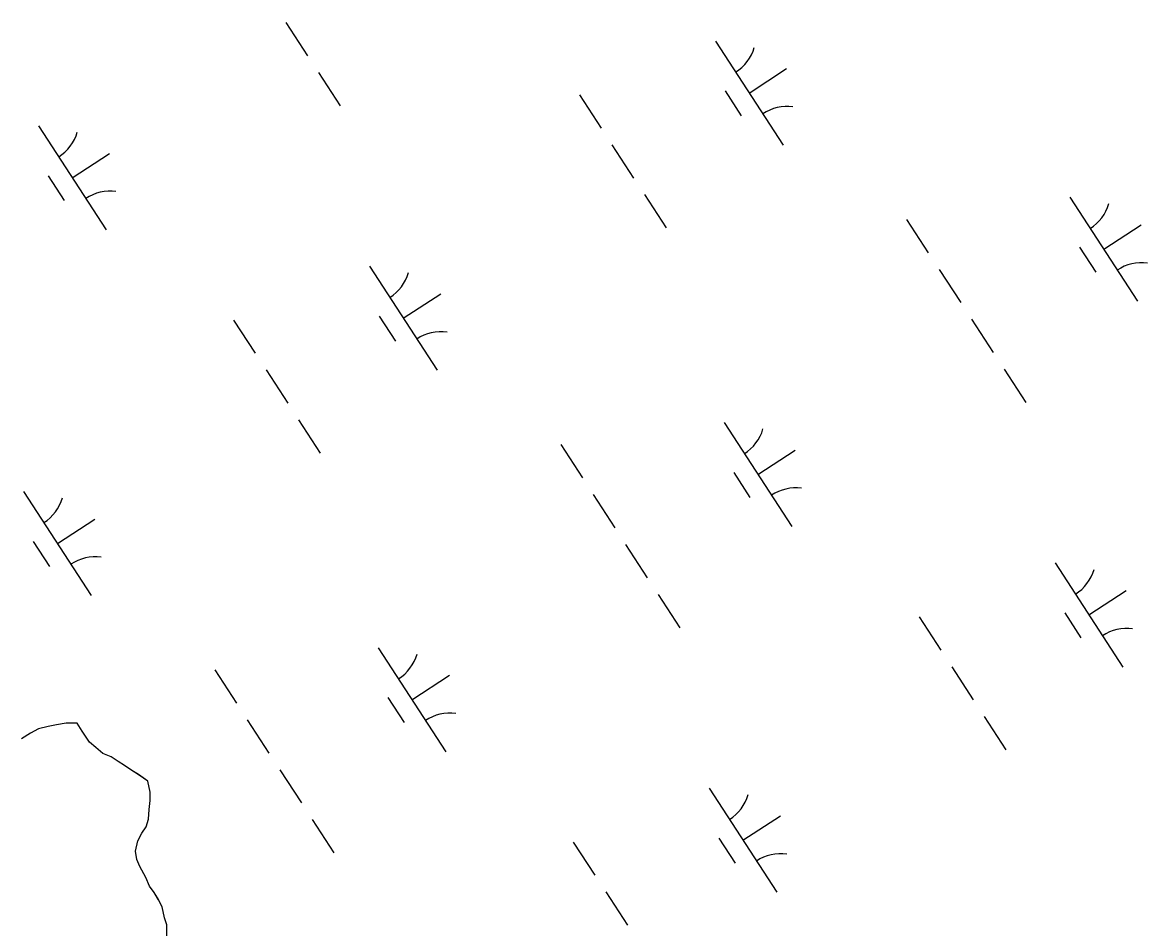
# Model space of a CAD drawing. Extents: x 3953924 to 3974542, y 193747 to 216192.
# Drawn here: x 3964199 to 3964652.3, y 200615.8 to 200980.8 of the extents above; entities that cross this region are included whole.
import ezdxf

# ---------------------------------------------------------------- set-up
doc = ezdxf.new("R2010")
doc.units = 0
doc.layers.add('V-TOPO-SHOR', color=7, linetype='Continuous')
doc.layers.add('V-WETL-SWMP', color=7, linetype='Continuous')

msp = doc.modelspace()

# ---------------------------------------------------------------- linework, layer by layer
at = {"layer": 'V-TOPO-SHOR'}
for points in [[(3964257.06, 200612.82), (3964257.15, 200617.22), (3964256.17, 200620.09), (3964255.22, 200624.51), (3964253.72, 200627.39), (3964251.96, 200630.27), (3964250.2, 200632.89), (3964248.71, 200636.29), (3964246.21, 200640.74), (3964244.97, 200643.61), (3964244.52, 200646.98), (3964245.38, 200651.11), (3964246.99, 200654.18), (3964248.85, 200656.74), (3964249.69, 200659.83), (3964250.02, 200663.71), (3964250.35, 200667.32), (3964250.42, 200670.69), (3964249.47, 200675.11), (3964245.64, 200677.77), (3964243.08, 200679.38), (3964240.01, 200681.51), (3964237.45, 200683.11), (3964234.64, 200684.98), (3964231.3, 200686.34), (3964228.5, 200688.72), (3964225.95, 200690.84), (3964222.93, 200695.3), (3964220.92, 200698.45), (3964216.52, 200698.53), (3964212.62, 200697.83), (3964209.24, 200697.12)], [(3964209.24, 200697.12), (3964205.34, 200696.16), (3964202.2, 200694.41), (3964198.53, 200692.15)]]:
    msp.add_lwpolyline(points, dxfattribs=at)
at = {"layer": 'V-WETL-SWMP'}
for p, q in [((3964305.13, 200980.81), (3964313.85, 200967.41)), ((3964478.18, 200973.36), (3964505.46, 200931.45)), ((3964491.82, 200952.41), (3964506.91, 200962.23)), ((3964318.22, 200960.7), (3964326.95, 200947.29)), ((3964482.08, 200953.23), (3964488.63, 200943.17)), ((3964423.43, 200951.68), (3964432.15, 200938.27)), ((3964205.36, 200939.23), (3964232.63, 200897.33)), ((3964436.52, 200931.57), (3964445.25, 200918.16)), ((3964218.99, 200918.28), (3964234.08, 200928.1)), ((3964209.25, 200919.1), (3964215.8, 200909.04)), ((3964449.61, 200911.45), (3964458.34, 200898.04)), ((3964621.07, 200910.4), (3964648.35, 200868.5)), ((3964555.25, 200901.47), (3964563.98, 200888.06)), ((3964634.71, 200889.45), (3964649.8, 200899.27)), ((3964624.97, 200890.27), (3964631.52, 200880.21)), ((3964338.78, 200882.61), (3964366.05, 200840.71)), ((3964568.34, 200881.35), (3964577.07, 200867.94)), ((3964352.42, 200861.66), (3964367.5, 200871.48)), ((3964342.68, 200862.48), (3964349.22, 200852.42)), ((3964284.02, 200860.94), (3964292.75, 200847.53)), ((3964581.44, 200861.24), (3964590.17, 200847.83)), ((3964297.11, 200840.82), (3964305.84, 200827.41)), ((3964594.53, 200841.13), (3964603.26, 200827.72)), ((3964310.21, 200820.71), (3964318.94, 200807.3)), ((3964481.67, 200819.65), (3964508.94, 200777.75)), ((3964415.85, 200810.72), (3964424.58, 200797.31)), ((3964495.31, 200798.7), (3964510.39, 200808.52)), ((3964485.57, 200799.52), (3964492.11, 200789.46)), ((3964199.37, 200791.87), (3964226.65, 200749.97)), ((3964428.94, 200790.61), (3964437.67, 200777.2)), ((3964213.01, 200770.92), (3964228.1, 200780.74)), ((3964203.27, 200771.74), (3964209.82, 200761.68)), ((3964442.03, 200770.49), (3964450.76, 200757.09)), ((3964615.09, 200763.04), (3964642.36, 200721.13)), ((3964455.13, 200750.38), (3964463.85, 200736.97)), ((3964628.73, 200742.09), (3964643.81, 200751.91)), ((3964560.33, 200741.36), (3964569.06, 200727.95)), ((3964618.99, 200742.91), (3964625.53, 200732.85)), ((3964342.26, 200728.91), (3964369.54, 200687.01)), ((3964573.42, 200721.25), (3964582.15, 200707.84)), ((3964276.44, 200719.98), (3964285.17, 200706.57)), ((3964355.9, 200707.96), (3964370.99, 200717.78)), ((3964346.16, 200708.78), (3964352.71, 200698.72)), ((3964216.52, 200698.53), (3964212.62, 200697.83)), ((3964220.92, 200698.45), (3964216.52, 200698.53)), ((3964222.93, 200695.3), (3964220.92, 200698.45)), ((3964289.54, 200699.86), (3964298.26, 200686.45)), ((3964586.52, 200701.13), (3964595.25, 200687.72)), ((3964202.2, 200694.41), (3964198.53, 200692.15)), ((3964205.34, 200696.16), (3964202.2, 200694.41)), ((3964209.24, 200697.12), (3964205.34, 200696.16)), ((3964212.62, 200697.83), (3964209.24, 200697.12)), ((3964225.95, 200690.84), (3964222.93, 200695.3)), ((3964228.5, 200688.72), (3964225.95, 200690.84)), ((3964231.3, 200686.34), (3964228.5, 200688.72)), ((3964234.64, 200684.98), (3964231.3, 200686.34)), ((3964237.45, 200683.11), (3964234.64, 200684.98)), ((3964240.01, 200681.51), (3964237.45, 200683.11)), ((3964243.08, 200679.38), (3964240.01, 200681.51)), ((3964245.63, 200677.77), (3964243.08, 200679.38)), ((3964249.47, 200675.11), (3964245.63, 200677.77)), ((3964302.63, 200679.75), (3964311.36, 200666.34)), ((3964250.42, 200670.69), (3964249.47, 200675.11)), ((3964475.68, 200672.29), (3964502.96, 200630.39)), ((3964250.02, 200663.71), (3964250.35, 200667.32)), ((3964250.35, 200667.32), (3964250.42, 200670.69)), ((3964249.69, 200659.83), (3964250.02, 200663.71)), ((3964248.85, 200656.74), (3964249.69, 200659.83)), ((3964315.72, 200659.64), (3964324.45, 200646.23)), ((3964489.32, 200651.34), (3964504.41, 200661.16)), ((3964245.38, 200651.11), (3964246.99, 200654.18)), ((3964246.99, 200654.18), (3964248.85, 200656.74)), ((3964244.52, 200646.98), (3964245.38, 200651.11)), ((3964420.93, 200650.62), (3964429.66, 200637.21)), ((3964479.58, 200652.16), (3964486.13, 200642.1)), ((3964244.97, 200643.61), (3964244.52, 200646.98)), ((3964246.21, 200640.74), (3964244.97, 200643.61)), ((3964248.71, 200636.29), (3964246.21, 200640.74)), ((3964250.2, 200632.89), (3964248.71, 200636.29)), ((3964251.96, 200630.27), (3964250.2, 200632.89)), ((3964253.72, 200627.38), (3964251.96, 200630.27)), ((3964434.02, 200630.5), (3964442.75, 200617.09)), ((3964255.22, 200624.51), (3964253.72, 200627.38)), ((3964256.17, 200620.09), (3964255.22, 200624.51)), ((3964257.15, 200617.22), (3964256.17, 200620.09)), ((3964257.06, 200612.82), (3964257.15, 200617.22))]:
    msp.add_line(p, q, dxfattribs=at)
for centre, start, end in [((3964476.95, 200975.68), 302.2901, 343.8338), ((3964507.09, 200929.39), 82.2901, 123.8337), ((3964204.12, 200941.56), 302.2901, 343.8338), ((3964234.26, 200895.26), 82.2901, 123.8337), ((3964619.84, 200912.73), 302.2901, 343.8338), ((3964649.98, 200866.43), 82.2901, 123.8337), ((3964337.55, 200884.94), 302.2901, 343.8338), ((3964367.68, 200838.64), 82.2901, 123.8337), ((3964480.44, 200821.98), 302.2901, 343.8338), ((3964198.14, 200794.2), 302.2901, 343.8338), ((3964510.57, 200775.68), 82.2901, 123.8337), ((3964228.28, 200747.9), 82.2901, 123.8337), ((3964613.86, 200765.36), 302.2901, 343.8338), ((3964643.99, 200719.07), 82.2901, 123.8337), ((3964341.03, 200731.24), 302.2901, 343.8338), ((3964371.17, 200684.94), 82.2901, 123.8337), ((3964474.45, 200674.62), 302.2901, 343.8338), ((3964504.59, 200628.32), 82.2901, 123.8337)]:
    msp.add_arc(centre, 17.62, start, end, dxfattribs=at)

doc.saveas('drawing.dxf')
